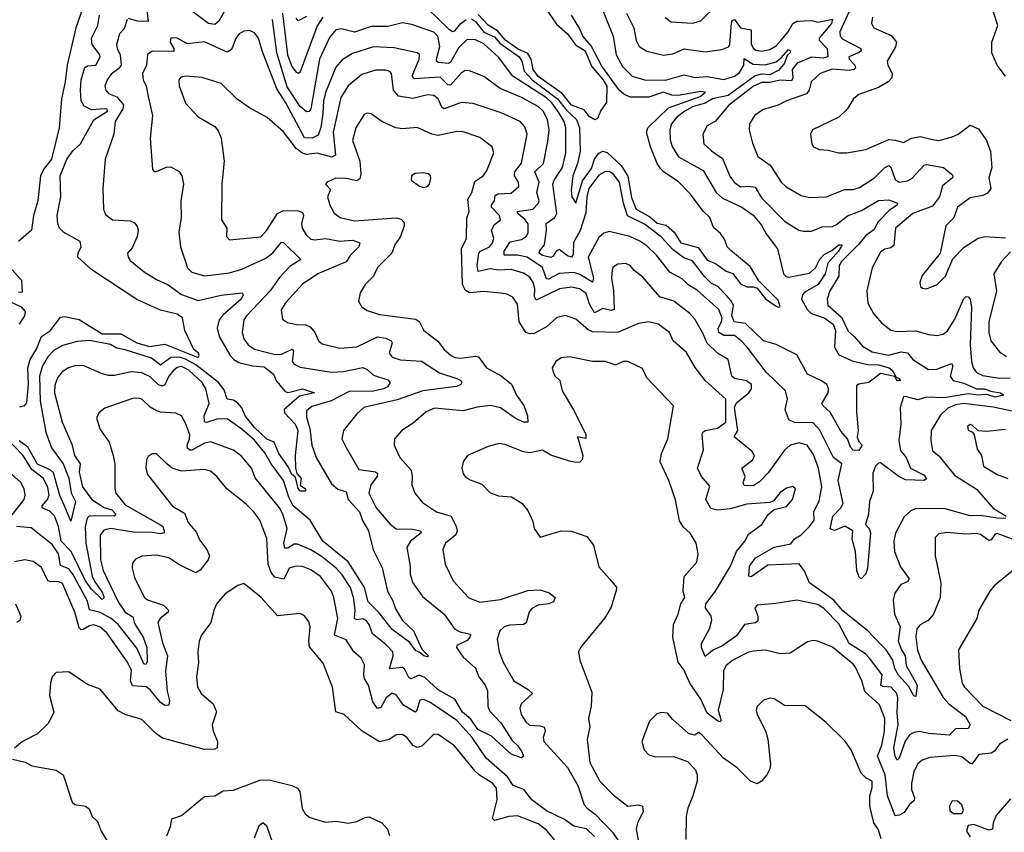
# Model space of a CAD drawing. Extents: x 1552033 to 1694788, y 811965 to 917215.
# Tile 335 of 632: x 1631450 to 1636169, y 881590 to 885483. Entities that reach past the tile are written whole.
import ezdxf

# ---------------------------------------------------------------- set-up
doc = ezdxf.new("R2010")
doc.units = 0

msp = doc.modelspace()

# ---------------------------------------------------------------- linework, layer by layer
at = {"layer": '0CON20XD'}
for points in [[(1631750.5, 885535), (1631719.1, 885445), (1631677, 885265), (1631668.5, 885185), (1631650.4, 885105), (1631640, 884965), (1631602.3, 884815), (1631564.1, 884765.9), (1631549.8, 884735), (1631537.1, 884615), (1631516.7, 884545), (1631506, 884475), (1631445, 884420)], [(1632056.8, 885555), (1632065, 885474), (1632015, 885476.8), (1631971.5, 885488.5)], [(1633405, 885537), (1633505, 885438.9), (1633525, 885427.5), (1633535, 885430.6), (1633564.6, 885465.4), (1633590.3, 885485)], [(1633969.3, 885539.3), (1634022.3, 885462.3), (1634074.9, 885415), (1634113.7, 885363.7), (1634160.3, 885335), (1634191, 885261), (1634245, 885197.3), (1634263.3, 885165), (1634262.7, 885087.3), (1634235, 885048.5), (1634219.9, 885010.1), (1634206.2, 885003.8), (1634179, 885019), (1634155, 885051.1), (1634095, 885073.2), (1634049.8, 885129.8), (1633935, 885211), (1633911.2, 885245), (1633901.7, 885295), (1633885, 885321.3), (1633835, 885344.3), (1633778.5, 885385), (1633739.5, 885429.5), (1633695, 885457.7), (1633647.8, 885507.8)], [(1634543.9, 885493.9), (1634572.6, 885472.6), (1634675, 885466.2), (1634715, 885478.2), (1634793.1, 885555)], [(1636175, 885212.5), (1636134.4, 885265), (1636108.9, 885325), (1636109.6, 885375), (1636138.2, 885455), (1636102.2, 885565)], [(1631448.6, 883628.6), (1631475.3, 883634.7), (1631485, 883647.5), (1631492.4, 883737.6), (1631489.8, 883815), (1631500.6, 883855), (1631530.6, 883905), (1631554.8, 883965), (1631597, 883995), (1631645, 884058.2), (1631665, 884061.9), (1631735, 884046.2), (1631845, 883977.8), (1631935, 883978.3), (1632012, 883935), (1632072.8, 883917.2), (1632145, 883928.4), (1632305, 883865.7), (1632310.9, 883875), (1632306.5, 883885), (1632285, 883902.5), (1632242, 883995), (1632230.6, 884055), (1632205, 884072.9), (1632125, 884092.1), (1632012.1, 884142.1), (1631795.4, 884285), (1631729.2, 884345), (1631730, 884365), (1631744, 884395), (1631740, 884420), (1631660.4, 884465), (1631641.4, 884485), (1631632.6, 884505), (1631629.4, 884545), (1631646.7, 884635), (1631644.7, 884735.3), (1631675.5, 884815), (1631704.8, 884855.2), (1631740.9, 884889.1), (1631805.7, 885004.3), (1631870.9, 885045), (1631868.8, 885055), (1631856.3, 885056.3), (1631795, 885051), (1631758.7, 885068.7), (1631744.7, 885095), (1631742.2, 885145), (1631745.5, 885195), (1631762, 885255), (1631775, 885262.5), (1631815, 885265.6), (1631836.3, 885305), (1631834.7, 885315), (1631798.1, 885365), (1631793.8, 885395), (1631824.7, 885455), (1631832.1, 885505)], [(1632435, 885530), (1632404.3, 885475.7), (1632385, 885460), (1632355, 885465.3), (1632275, 885524.1)], [(1632710.1, 885515), (1632733.2, 885315), (1632755, 885259.5), (1632775, 885231.4), (1632785, 885227.1), (1632795.3, 885234.7), (1632875, 885451.3), (1632903.7, 885495)], [(1632825, 885498.5), (1632785, 885477.5), (1632775, 885491.2)], [(1633615, 885486.8), (1633635, 885475.2), (1633675, 885423.5), (1633725, 885400.9), (1633751.2, 885371.2), (1633843, 885305), (1633856.1, 885285), (1633867.4, 885237.4), (1633905.3, 885195), (1634027.6, 885105), (1634070.6, 885050.6), (1634118, 885005), (1634133.5, 884965), (1634136.2, 884853.8), (1634123.6, 884795), (1634100.8, 884735), (1634093, 884667), (1634096.7, 884635), (1634115, 884603.8), (1634147.9, 884712.1), (1634189.9, 884770.1), (1634205.5, 884815), (1634225, 884844.1), (1634245, 884854.3), (1634265, 884846.4), (1634332.7, 884785), (1634364.1, 884734.1), (1634381.6, 884631.6), (1634404.1, 884575), (1634469.5, 884539.5), (1634505, 884508.8), (1634548.3, 884498.3), (1634586, 884465), (1634619.2, 884415), (1634701.2, 884391.2), (1634745, 884331.2), (1634785, 884316), (1634835, 884278.8), (1634867.8, 884267.8), (1634905, 884218), (1634935, 884203.3), (1634965, 884204.2), (1634985, 884197.1), (1635025, 884146.5), (1635075, 884110.6), (1635085, 884105.8), (1635095, 884110), (1635085, 884139.4), (1634992.7, 884232.7), (1634950.7, 884300.7), (1634858.3, 884378.3), (1634840, 884395), (1634828.6, 884428.6), (1634808.9, 884458.9), (1634775, 884487.5), (1634757.5, 884535), (1634725, 884565.7), (1634665, 884647.5), (1634605, 884708.1), (1634535, 884755.2), (1634520.9, 884770.9), (1634505.5, 884795), (1634473.3, 884875), (1634453.6, 884945), (1634459.7, 884965), (1634559.6, 885060.4), (1634710.5, 885115), (1634736.4, 885136.4), (1634715, 885138.9), (1634605, 885120.2), (1634575, 885122.2), (1634535, 885135.8), (1634465, 885113), (1634375, 885112.4), (1634345, 885126.2), (1634325, 885143.4), (1634240.1, 885260.1), (1634188.8, 885358.8), (1634148.5, 885405), (1634135, 885439.2), (1634094.7, 885505)], [(1634245, 885526.9), (1634293.6, 885405), (1634308.2, 885315), (1634338.7, 885258.7), (1634385, 885213.2), (1634445, 885195.9), (1634544.4, 885194.4), (1634635, 885220), (1634686.7, 885206.7), (1634745, 885212), (1634825, 885197), (1634875, 885213.5), (1634899.2, 885230.8), (1634919.6, 885265), (1634922.6, 885297.4), (1634965, 885271.1), (1635022.2, 885267.8), (1635075, 885282.3), (1635099.4, 885300.6), (1635135, 885341.4), (1635144, 885335), (1635142.9, 885325), (1635128.4, 885311.6), (1635115.1, 885274.9), (1635088.6, 885241.4), (1635045, 885219.8), (1635005, 885222.8), (1634975, 885214.7), (1634845, 885119.8), (1634770.3, 885105), (1634735, 885083.2), (1634675, 885066.6), (1634637.1, 885045), (1634598.4, 885015), (1634573.4, 884985), (1634566.5, 884955), (1634567.1, 884907.1), (1634576.6, 884876.6), (1634607, 884827), (1634725, 884760.4), (1634787.1, 884655), (1634818.2, 884628.2), (1634910.5, 884585), (1634965, 884547.6), (1635005, 884498.5), (1635027.9, 884457.9)], [(1634358.4, 885515), (1634392.9, 885445), (1634405, 885383.8), (1634419.2, 885355), (1634455, 885333.1), (1634535, 885312.9), (1634579.7, 885320.3), (1634635, 885343.8), (1634735, 885328.7), (1634815, 885340.8), (1634846.2, 885353.8), (1634853.5, 885365), (1634861.7, 885468.3), (1634865, 885480), (1634875, 885484), (1634905, 885444.1), (1634954.8, 885434.8), (1634955, 885368), (1634965, 885347.1), (1634977.7, 885337.7), (1635005, 885333), (1635045, 885340), (1635075, 885357.5), (1635098.6, 885385), (1635133.2, 885425), (1635155, 885464.7), (1635175, 885476.4), (1635245, 885479.4), (1635275, 885471), (1635345, 885486.2), (1635340, 885465), (1635281.3, 885395), (1635280.8, 885385), (1635319.2, 885345), (1635322.9, 885305), (1635301.2, 885298.8), (1635245, 885303.3), (1635176.2, 885275), (1635152.7, 885245), (1635155.2, 885204.8), (1635149.1, 885190.9), (1635095, 885194.1), (1635045, 885182.9), (1635006.9, 885183.1), (1634966, 885165), (1634847.7, 885072.3), (1634785, 884997.1), (1634744.4, 884975), (1634724.4, 884935), (1634729.1, 884889.1), (1634765.5, 884855), (1634818.2, 884818.2), (1634853.8, 884733.8), (1634874.5, 884705), (1634905, 884682.4), (1634944.7, 884685.2)], [(1635425, 885521.9), (1635379.8, 885425), (1635382.5, 885405), (1635395, 885390.7), (1635480.4, 885345), (1635482.3, 885335), (1635473.5, 885326.5), (1635423.9, 885305), (1635425.4, 885295), (1635452.5, 885265), (1635455, 885252.5), (1635448.2, 885245), (1635425, 885240.7), (1635344.3, 885245.7), (1635285.6, 885225), (1635243.7, 885186.3), (1635234.1, 885145), (1635221.5, 885128.5), (1635125, 885095.4), (1635085, 885073.9), (1635015, 885053.8), (1634973.4, 885026.6), (1634947.3, 884985), (1634946.4, 884956.4), (1634961.4, 884891.4), (1634987.4, 884827.4), (1635046.2, 884786.2), (1635073.9, 884745), (1635099.2, 884705), (1635123.1, 884683.1), (1635195, 884641.5), (1635235, 884630.8), (1635315, 884634.6), (1635405, 884669.5), (1635445, 884670.5), (1635475, 884678.7), (1635546, 884725), (1635595, 884774.1), (1635615, 884785.5), (1635625, 884777.1), (1635645, 884717.5), (1635665, 884704.7), (1635705, 884711.9), (1635725, 884721.8), (1635785, 884787.1), (1635795, 884790.4), (1635876.7, 884775), (1635914.5, 884744.5), (1635922.5, 884735), (1635920.6, 884725), (1635873.1, 884686.9), (1635857.8, 884635), (1635825, 884590.4), (1635730, 884555), (1635647.7, 884485), (1635638.5, 884401.5), (1635625, 884389.7), (1635596, 884384), (1635575, 884370), (1635535.5, 884295), (1635510.5, 884185), (1635514.4, 884125), (1635541.1, 884075), (1635580.9, 884030.9), (1635625.4, 883995.4), (1635655, 883989.2), (1635745, 883992.7), (1635805, 883974.5), (1635845, 883970.9), (1635875, 883976.5), (1635896.8, 883993.2), (1635931.7, 884048.3), (1635975, 884147.1), (1635985, 884156.9), (1635995, 884155.6), (1636005, 884143.8), (1636011.1, 884105), (1636005.2, 883925.2), (1636010.8, 883845), (1636019.1, 883815), (1636035, 883793.4), (1636065, 883778.1), (1636145, 883765.6), (1636197.1, 883767.1)], [(1635537.3, 885495), (1635532.2, 885465), (1635544, 885445), (1635627, 885407), (1635651.5, 885375), (1635647.2, 885352.8), (1635606.9, 885285), (1635610.6, 885265), (1635631.4, 885225), (1635630, 885205), (1635612.5, 885185), (1635565, 885157.9), (1635471.2, 885125), (1635446, 885105), (1635415.5, 885054.5), (1635375, 885017.1), (1635248.8, 884955), (1635240, 884935), (1635247, 884887), (1635253.9, 884873.9), (1635281.7, 884861.7), (1635325, 884858.8), (1635375, 884846), (1635414.2, 884845.8), (1635505, 884861.1), (1635615, 884908.7), (1635646.9, 884906.9), (1635685, 884894.4), (1635724.2, 884915.7), (1635765, 884923.8), (1635825, 884909.3), (1635855, 884904.6), (1635915, 884920), (1635947.1, 884935), (1636005, 884978.1), (1636045, 884960), (1636083.8, 884905), (1636101.7, 884851.7), (1636108.2, 884775), (1636094.5, 884725), (1636103.8, 884675), (1636088.1, 884651.9), (1636065, 884641.6), (1636005, 884630.3), (1635944, 884585), (1635926.2, 884533.8), (1635888, 884495), (1635861.2, 884365), (1635775, 884257.5), (1635763.8, 884225), (1635767.5, 884205), (1635776.4, 884196.4), (1635795, 884193.8), (1635846.7, 884215), (1635887.5, 884255), (1635921.8, 884338.2), (1635976.1, 884393.9), (1636043.1, 884436.9), (1636075, 884444.5), (1636175, 884438.1)], [(1631965, 885484), (1631950.2, 885439.8), (1631928.8, 885415), (1631914.1, 885365), (1631916.6, 885345), (1631931.7, 885315), (1631936.7, 885265), (1631925, 885248.9), (1631887.7, 885222.3), (1631868.8, 885195), (1631858.2, 885165), (1631862.7, 885145), (1631875, 885130), (1631915, 885114.2), (1631948.3, 885075), (1631943.8, 885056.2), (1631907.5, 884995), (1631901.8, 884935), (1631859.6, 884815), (1631848.9, 884675), (1631852.5, 884575), (1631860.8, 884550.8), (1631894.7, 884524.7), (1631979.6, 884519.6), (1632000, 884510), (1632012.9, 884492.9), (1632017.3, 884475), (1632013.5, 884445), (1631989.4, 884390.6), (1631967.5, 884365), (1631969.2, 884345), (1631980.2, 884330.2), (1632047.1, 884275), (1632105, 884238.2), (1632162.4, 884212.4), (1632225, 884166.6), (1632305, 884138.1), (1632415, 884163.6), (1632516.2, 884175), (1632521.1, 884165), (1632511.8, 884145), (1632422.9, 884067.1), (1632406.2, 884045), (1632395.9, 884005), (1632405.3, 883965), (1632458.8, 883875), (1632476.9, 883855), (1632500.8, 883840.8), (1632565, 883824.3), (1632620.9, 883820.9), (1632665.7, 883785.7), (1632681.2, 883751.2), (1632722.3, 883702.3), (1632735, 883696.8), (1632750.1, 883699.9), (1632805, 883715.2), (1632862.5, 883695), (1632791.1, 883678.9), (1632716.8, 883615), (1632719.9, 883599.9), (1632770, 883545), (1632783.8, 883515), (1632770.3, 883395), (1632771.1, 883335), (1632778.9, 883308.9), (1632798.8, 883285), (1632793.8, 883253.8), (1632820, 883235), (1632820, 883225), (1632795, 883224.6), (1632785, 883237.5), (1632771.5, 883291.5), (1632754.5, 883305), (1632739.1, 883339.1), (1632691.9, 883405), (1632669.5, 883459.5), (1632635, 883474), (1632575, 883528.8), (1632531.1, 883585), (1632513.9, 883623.9), (1632495.4, 883645.4), (1632475, 883660.2), (1632445, 883665.4), (1632430.7, 883710.7), (1632402.7, 883745), (1632295, 883829.3), (1632245, 883857.4), (1632216.3, 883866.3), (1632175, 883864.4), (1632125, 883828.4), (1632081.1, 883861.1), (1631955, 883902.2), (1631915, 883909.2), (1631885, 883926.4), (1631785, 883947.1), (1631725, 883940.9), (1631655, 883922.1), (1631615, 883899.6), (1631585, 883868.7), (1631558.7, 883825), (1631545.2, 883775), (1631549, 883655), (1631575, 883507.1), (1631602.7, 883432.7), (1631659.2, 883355), (1631685, 883286.7), (1631697.1, 883217.1), (1631717.3, 883175), (1631695, 883080), (1631662.6, 883157.4), (1631643, 883203), (1631612.6, 883312.6), (1631596.2, 883326.2), (1631535, 883353.6), (1631489.6, 883435), (1631447.7, 883465)], [(1635027.9, 884457.9), (1635081.8, 884385), (1635111.1, 884265), (1635122.6, 884252.6), (1635135, 884249.2), (1635235, 884268.5), (1635264.4, 884295), (1635284.5, 884335.5), (1635305, 884359), (1635341.9, 884378.1), (1635375, 884405.3), (1635392, 884405), (1635374.7, 884375), (1635322.6, 884317.4), (1635310, 884265), (1635276.4, 884215), (1635212.4, 884177.6), (1635201.2, 884165), (1635197, 884145), (1635224.3, 884095), (1635243.4, 884075), (1635305, 884055.6), (1635349, 884025), (1635358.9, 883995), (1635354.8, 883915), (1635375, 883877.3), (1635445, 883848), (1635515, 883830.7), (1635565, 883829.1), (1635616.1, 883816.1), (1635631.1, 883805), (1635650, 883770), (1635666, 883765), (1635669.2, 883755), (1635655, 883754.1), (1635650.3, 883760.3), (1635644.1, 883774.1), (1635575, 883787.5), (1635519.7, 883745), (1635472.3, 883737.7), (1635460.6, 883729.4), (1635459.8, 883605), (1635467.6, 883515), (1635463.1, 883485), (1635471.7, 883461.7), (1635487.1, 883445), (1635471.1, 883418.9), (1635445, 883421.5), (1635430.8, 883435), (1635416.9, 883475), (1635385, 883512), (1635333.6, 883603.6), (1635298.2, 883635), (1635294.7, 883645), (1635324.2, 883695), (1635325.8, 883715.8), (1635317.5, 883735), (1635292.9, 883752.8), (1635224.8, 883785), (1635175, 883878.1), (1635075, 883926.4), (1635014, 883945), (1634927.6, 884027.6), (1634873.9, 884035), (1634862.1, 884065), (1634870.1, 884115), (1634858.6, 884138.6), (1634835, 884163.9), (1634796.2, 884205), (1634765, 884219.9), (1634732.3, 884252.3), (1634675, 884328.7), (1634633.1, 884343.1), (1634581, 884381), (1634525, 884442.7), (1634445, 884503.7), (1634363, 884543), (1634343.4, 884605), (1634325.2, 884705), (1634295, 884745.3), (1634275, 884755.9), (1634255, 884753.8), (1634225, 884738.9), (1634177.1, 884675), (1634167.3, 884635), (1634162.6, 884557.4), (1634136.8, 884473.2), (1634104.7, 884415.3), (1634102.2, 884357.8), (1634095, 884345.4), (1634075, 884352), (1634035, 884381.8), (1634020.9, 884375), (1634005, 884349.1), (1633995.6, 884344.4), (1633955, 884353.1), (1633940, 884365), (1633940.4, 884375), (1633965.3, 884404.7), (1633975.2, 884475), (1633972.5, 884507.5), (1634014.7, 884535), (1634023.9, 884555), (1634005.6, 884695), (1634011, 884715), (1634051.3, 884775), (1634067.5, 884845), (1634067, 884965), (1634058.8, 884995), (1634034.9, 885035), (1634000.5, 885085), (1633975, 885108.4), (1633812.6, 885212.6), (1633745, 885304.6), (1633675, 885368.2), (1633635, 885386.4), (1633595, 885388.8), (1633555, 885350.5), (1633515, 885280.3), (1633505, 885273.1), (1633455, 885278.8), (1633447.5, 885285), (1633448, 885295), (1633463.8, 885355), (1633453.4, 885405), (1633435, 885423.6), (1633328.9, 885461.1), (1633285, 885468.4), (1633215, 885451), (1633135, 885450.2), (1633055, 885423.6), (1632991.1, 885438.9), (1632965, 885434.6), (1632935, 885398.9), (1632887.4, 885295), (1632845, 885056), (1632835, 885043.8), (1632825, 885042.7), (1632795, 885066.8), (1632732.1, 885162.1), (1632681.8, 885325), (1632661.4, 885485)], [(1634944.7, 884685.2), (1634975, 884681.2), (1635005, 884629.3), (1635115, 884518.8), (1635184.7, 884474.7), (1635205, 884469.6), (1635245, 884470.4), (1635295, 884491.2), (1635345, 884493.2), (1635365, 884502), (1635416.9, 884543.1), (1635485, 884569), (1635565, 884617.3), (1635615, 884621.1), (1635657.5, 884605), (1635655.6, 884595), (1635618.4, 884571.6), (1635564.4, 884515.6), (1635543.8, 884476.2), (1635505, 884449.1), (1635472.3, 884407.7), (1635389, 884325), (1635376.7, 884305), (1635375.8, 884255), (1635332.1, 884185), (1635320.4, 884145), (1635322.3, 884115), (1635388.9, 884058.9), (1635420.5, 883990.5), (1635449.6, 883965), (1635489.8, 883919.8), (1635535, 883892.3), (1635614.3, 883875.7), (1635675, 883892.2), (1635705, 883887.5), (1635730, 883855), (1635805, 883807.8), (1635845, 883808.8), (1635915.4, 883835.4), (1635921.8, 883825), (1635909, 883775), (1635923.7, 883755), (1635975, 883741.8), (1636035, 883714.8), (1636075, 883714.3), (1636103, 883703), (1636151.2, 883695), (1636166.5, 883685), (1636124.7, 883675.3), (1636085, 883688.2), (1636045.4, 883684.6), (1635995, 883691.3), (1635881, 883671), (1635795, 883674.9), (1635755, 883661.8), (1635695, 883678.6), (1635685, 883676.2), (1635670, 883625), (1635672.2, 883545), (1635662.7, 883465), (1635670.9, 883419.1), (1635698.8, 883385), (1635719.1, 883335), (1635785, 883301.1), (1635796.4, 883283.6), (1635785, 883274.8), (1635695, 883278.5), (1635664, 883294), (1635575, 883359.5), (1635565, 883359.2), (1635550.6, 883345), (1635538.5, 883311.5), (1635540, 883225), (1635522.4, 883175), (1635517.1, 883115), (1635504, 883065), (1635521.1, 883045), (1635527.1, 883025), (1635513.1, 882855), (1635505, 882828.8), (1635485, 882806.7), (1635475, 882810), (1635462.5, 882842.5), (1635454.8, 882935), (1635440.2, 882995), (1635442.2, 883035), (1635405, 883057.3), (1635355, 883036.5), (1635333.8, 883043.8), (1635346.7, 883105), (1635385.8, 883145), (1635396.2, 883165), (1635372.7, 883275), (1635389.7, 883355), (1635349.5, 883385), (1635285, 883516.2), (1635252.1, 883552.1), (1635163, 883553), (1635135.9, 883565.9), (1635118.9, 883615), (1635130.3, 883665), (1635120.3, 883705), (1635027, 883795), (1634936.7, 883915), (1634907, 883945), (1634875, 883969.8), (1634825, 883969.6), (1634800.6, 883985), (1634797.1, 884005), (1634813.3, 884035), (1634816, 884054), (1634800, 884095), (1634697, 884187), (1634653.7, 884213.7), (1634625, 884241.6), (1634565, 884273.8), (1634501.1, 884355), (1634455, 884400), (1634422.4, 884422.4), (1634374, 884444), (1634275, 884467.9), (1634249.9, 884460.1), (1634225, 884439.4), (1634174.4, 884345.6), (1634200.5, 884245), (1634195, 884226.2), (1634135, 884262.6), (1634105, 884271.8), (1634035, 884267.6), (1633985, 884240.6), (1633975, 884241.1), (1633955.7, 884295.7), (1633882.4, 884345), (1633835, 884355.8), (1633771.9, 884355), (1633771.3, 884375), (1633801.2, 884418.8), (1633855, 884430.7), (1633877.1, 884445), (1633887.6, 884462.4), (1633886.3, 884505), (1633872.7, 884525), (1633837.6, 884555), (1633834.5, 884565), (1633909.5, 884575), (1633936.3, 884605), (1633938.9, 884615), (1633928.9, 884655), (1633939.8, 884705), (1633918.9, 884755), (1633960, 884795), (1633980.8, 884899.2), (1633987.7, 884955), (1633979.8, 885005), (1633959.5, 885045), (1633935, 885068), (1633855, 885110.5), (1633753.4, 885153.4), (1633675, 885211.2), (1633605, 885238.9), (1633585, 885239.6), (1633565, 885227.5), (1633515, 885170), (1633502.1, 885172.1), (1633465, 885208.1), (1633339.7, 885199.7), (1633331.6, 885215), (1633365.3, 885295), (1633366.6, 885316.6), (1633354.7, 885324.7), (1633245, 885348.2), (1633145, 885353.1), (1633045, 885320.9), (1632995, 885291.5), (1632964.5, 885255.5), (1632915.2, 885135), (1632905.5, 885094.5), (1632903.5, 885033.5), (1632893.9, 884966.1), (1632879.9, 884930.1), (1632851.2, 884915), (1632815, 884917.6), (1632725.8, 885085), (1632681.7, 885151.7), (1632611.9, 885335), (1632595, 885395.7), (1632575, 885420.6), (1632551.8, 885431.8), (1632525, 885427.9), (1632501.5, 885415), (1632486.3, 885393.7), (1632465, 885340.6), (1632445, 885328.5), (1632335, 885376.6), (1632255, 885368.1), (1632205, 885395.4), (1632174.2, 885395.8), (1632171.1, 885375), (1632188.6, 885345), (1632189.2, 885330.8), (1632085, 885332.5), (1632063.2, 885316.8), (1632057.2, 885265), (1632038.7, 885225), (1632041.6, 885195), (1632055.8, 885165), (1632066.2, 885115), (1632086.2, 885025), (1632075.6, 884915), (1632086.1, 884766.1), (1632095, 884756.7), (1632106.4, 884756.4), (1632153.6, 884776.4), (1632175, 884778.1), (1632215, 884755.6), (1632227.3, 884735), (1632234.5, 884695), (1632221.8, 884615), (1632224.6, 884535), (1632212.5, 884465), (1632220, 884395), (1632255, 884294.3), (1632275, 884273.8), (1632335, 884256.3), (1632455, 884270.3), (1632515, 884288.8), (1632628.9, 884341.1), (1632663.4, 884366.6), (1632705, 884417.8), (1632715, 884415.6), (1632797.5, 884335), (1632745, 884301.5), (1632695, 884248), (1632650.8, 884185), (1632536.7, 884065), (1632524.7, 884045), (1632515.8, 883985), (1632524.8, 883954.8), (1632545, 883925.3), (1632575, 883904.7), (1632675, 883878.6), (1632705, 883881.6), (1632755.6, 883905.6), (1632762.4, 883895), (1632756.4, 883845), (1632765, 883832.5), (1632795, 883819.3), (1632945, 883794.8), (1633001.7, 883798.3), (1633095, 883817.3), (1633115, 883807.8), (1633145, 883780.6), (1633215, 883758.5), (1633225.6, 883745), (1633212.5, 883725), (1633192.9, 883715), (1633145, 883704.1), (1633028.7, 883701.3), (1632943.2, 883656.8), (1632849.4, 883630.6), (1632825, 883610), (1632825, 883578), (1632839.8, 883525), (1632850.6, 883445), (1632870.5, 883385), (1632945, 883259.2), (1632975, 883233.4), (1633015, 883221.9), (1633024.5, 883185), (1633079.3, 883125), (1633093.2, 883083.2), (1633121.3, 883035), (1633143.3, 882943.3), (1633187.6, 882857.6), (1633212.9, 882745), (1633238.5, 882698.5), (1633250.8, 882660.7), (1633285.3, 882605.3), (1633336.8, 882555), (1633377.7, 882467.7), (1633408.6, 882435), (1633405, 882430.8), (1633386.2, 882435), (1633365, 882453.8), (1633349.2, 882459.2), (1633319.7, 882499.7), (1633235, 882562), (1633172.1, 882642.1), (1633119.7, 882695), (1633102.6, 882762.6), (1633025, 882885.2), (1632903.3, 882985), (1632841.8, 883085), (1632760.8, 883155), (1632740, 883195), (1632715, 883275.9), (1632654.9, 883354.9), (1632625, 883408.2), (1632575, 883468.6), (1632515, 883521.9), (1632445, 883570.9), (1632395, 883569.8), (1632345, 883553.4), (1632336.4, 883556.4), (1632334, 883586), (1632357.9, 883645), (1632342.6, 883715), (1632324.3, 883745), (1632261.2, 883805), (1632225, 883822.3), (1632205, 883816.5), (1632185, 883801.2), (1632164.4, 883775), (1632145.9, 883734.1), (1632135, 883727.1), (1632115, 883734), (1632075, 883772), (1632035, 883791.8), (1631985, 883795.8), (1631905, 883778.1), (1631875, 883778.8), (1631845, 883786.2), (1631755, 883827.2), (1631715, 883824.7), (1631684.4, 883815), (1631653.8, 883796.2), (1631632, 883768), (1631618, 883732), (1631617.5, 883695), (1631653.4, 883555), (1631699.2, 883449.3), (1631713.1, 883395), (1631739.7, 883355), (1631734.4, 883315), (1631750.5, 883245), (1631795.8, 883185), (1631855, 883146.8), (1631891.8, 883135), (1631910.9, 883115), (1631902.5, 883105), (1631783.9, 883106.1), (1631772.9, 883095), (1631763.6, 883053.6), (1631767.8, 882975), (1631797.2, 882817.2), (1631809.5, 882789.5), (1631845, 882740.9), (1631854.4, 882715), (1631845, 882705.6), (1631795, 882755.2), (1631765, 882795.2), (1631696, 882935), (1631648.2, 882985), (1631635.6, 883055.6), (1631616.7, 883106.7), (1631595, 883128.6), (1631558.2, 883145), (1631557.3, 883155), (1631583.3, 883185), (1631591.6, 883205), (1631585, 883242.7), (1631564, 883285), (1631508.1, 883328.1), (1631465, 883396.3), (1631382.5, 883482.5)], [(1636176.2, 883093.8), (1636135, 883094.7), (1636055, 883107.5), (1636005, 883106.1), (1635885, 883139.5), (1635745, 883141.2), (1635720.4, 883129.6), (1635689.1, 883100.9), (1635647.5, 883022.5), (1635639.7, 882985), (1635642.5, 882935), (1635671.5, 882861.5), (1635713.1, 882805), (1635705, 882790), (1635673, 882777), (1635643.9, 882735), (1635636, 882704), (1635642.2, 882635), (1635668.9, 882575), (1635660.4, 882505), (1635675.2, 882465), (1635694.1, 882435), (1635698.5, 882388.5), (1635750.8, 882295), (1635745, 882240), (1635735, 882244.4), (1635709.4, 882289.4), (1635662.2, 882342.2), (1635644.6, 882375), (1635635.1, 882415.1), (1635602.9, 882465), (1635573.6, 882493.6), (1635515, 882555.8), (1635395, 882651.8), (1635351.9, 882701.9), (1635235.6, 882785), (1635211.4, 882841.4), (1635186.1, 882876.1), (1635035, 882869.3), (1634955, 882813.5), (1634945, 882817.5), (1634947.9, 882865), (1634976.7, 882905), (1635065, 882956), (1635145, 882972.5), (1635163.5, 882996.5), (1635194.6, 883015), (1635234.6, 883055), (1635256.9, 883085), (1635255.5, 883125), (1635281.2, 883178.8), (1635294.1, 883245), (1635278.8, 883335), (1635255, 883400), (1635224.4, 883445), (1635185, 883456.7), (1635142.2, 883445), (1635115, 883420.4), (1635037.3, 883312.7), (1634995, 883269.4), (1634965, 883250.7), (1634921.9, 883251.9), (1634917.9, 883265), (1634926, 883295), (1634910.9, 883335), (1634963.2, 883375), (1634971.6, 883395), (1634959.6, 883415), (1634874.6, 883485), (1634892.2, 883515), (1634875.2, 883625), (1634885, 883647.7), (1634943.8, 883695), (1634957.3, 883715), (1634957.2, 883735), (1634933.6, 883753.6), (1634876, 883765), (1634863.1, 883775), (1634846, 883855), (1634794.6, 883885), (1634744.2, 883934.2), (1634722.5, 883985), (1634685, 884048.5), (1634662.3, 884075), (1634585.6, 884135), (1634518.1, 884155), (1634435, 884251.9), (1634395, 884282.5), (1634376.2, 884306.2), (1634355.3, 884315.3), (1634317.3, 884312.7), (1634295, 884298), (1634289.2, 884285), (1634285.5, 884245), (1634295.6, 884185.6), (1634298.2, 884095), (1634285, 884090.8), (1634245, 884100), (1634205, 884079.7), (1634180.2, 884120.2), (1634165, 884170.8), (1634133.6, 884193.6), (1634095, 884201.3), (1634036.4, 884193.6), (1633925, 884140), (1633917.4, 884155), (1633918.2, 884195), (1633911.6, 884225), (1633895, 884249.1), (1633865, 884268.9), (1633805, 884286.8), (1633745, 884284), (1633705, 884289.4), (1633647.5, 884277.5), (1633642.4, 884305), (1633651.1, 884365), (1633659.1, 884375), (1633701.3, 884395), (1633716.1, 884415), (1633721.7, 884435), (1633711.1, 884475), (1633725, 884501.6), (1633754.5, 884525), (1633748.8, 884545), (1633710.8, 884585), (1633710.9, 884595), (1633725.7, 884615), (1633728.2, 884641.8), (1633741.6, 884648.4), (1633805, 884651.7), (1633842.5, 884685), (1633840.6, 884705), (1633821.7, 884735), (1633822.4, 884755), (1633855.4, 884795.4), (1633882.7, 884935), (1633870.1, 884970.1), (1633847.8, 884995), (1633757.8, 885037.7), (1633622.6, 885082.6), (1633565, 885085.9), (1633485, 885056.5), (1633472.9, 885065), (1633455, 885103.8), (1633435, 885120.9), (1633405, 885123.5), (1633334.2, 885105.8), (1633265, 885116.7), (1633240.8, 885145), (1633232.1, 885225), (1633224.2, 885235), (1633205, 885242.1), (1633155, 885241.9), (1633089.7, 885220.3), (1633025, 885166.9), (1632988.8, 885111.2), (1632953.1, 884945), (1632963.5, 884835), (1632945.8, 884824.3), (1632875, 884844.5), (1632825, 884838.3), (1632805, 884843.6), (1632776.2, 884865), (1632715, 884946.9), (1632635.3, 885015.3), (1632551.3, 885061.3), (1632492, 885102), (1632415, 885177.5), (1632325, 885205.8), (1632247.1, 885212.9), (1632221.7, 885208.3), (1632212.9, 885195), (1632214.2, 885165.8), (1632245, 885084), (1632305, 885018.8), (1632385, 884971.2), (1632401.2, 884951.2), (1632416, 884915), (1632429.5, 884805), (1632418.9, 884695)], [(1633975, 884011.5), (1633915, 883980.6), (1633895, 883978.2), (1633875.2, 883985.2), (1633843.6, 884035), (1633835, 884121.2), (1633814.1, 884154.1), (1633785, 884168.8), (1633753.9, 884173.9), (1633675, 884180.6), (1633605, 884175.2), (1633586.5, 884186.5), (1633571.5, 884215), (1633567.8, 884385), (1633590.7, 884435), (1633593.7, 884533.7), (1633603.8, 884565), (1633597.3, 884622.7), (1633616.5, 884655), (1633631.2, 884708.8), (1633673.1, 884736.9), (1633689.2, 884760.8), (1633722.5, 884845), (1633714.2, 884875), (1633655, 884919.1), (1633575, 884946.2), (1633545, 884948.2), (1633455, 884929.1), (1633425, 884934.6), (1633355, 884966.5), (1633285, 884960.5), (1633253.3, 884965), (1633185.8, 884995), (1633135, 885032.9), (1633115, 885035.7), (1633101.1, 885028.9), (1633061.1, 884965), (1633044.6, 884905), (1633080.4, 884805), (1633084.7, 884745.2), (1633079.6, 884720.4), (1633065, 884711.8), (1633015, 884722.5), (1632965.5, 884724.5), (1632923.3, 884705), (1632916.2, 884695), (1632940, 884670), (1632925.8, 884635), (1632935.6, 884595), (1632957.2, 884557.2), (1632986, 884535), (1633055, 884519.7), (1633253.6, 884533.6), (1633277.9, 884527.9), (1633292.5, 884512.5), (1633293.2, 884495), (1633274.8, 884445.2), (1633248.2, 884405), (1633233.2, 884365), (1633164.6, 884295.4), (1633145.6, 884255), (1633105, 884214.2), (1633081.4, 884175), (1633074.2, 884134.2), (1633088.8, 884108.8), (1633115, 884090.8), (1633175, 884070.4), (1633348.8, 884048.8), (1633366.1, 884036.1), (1633386.9, 883995), (1633453.5, 883943.5), (1633485, 883903.3), (1633517.5, 883875), (1633535.4, 883865.4), (1633562.1, 883862.1), (1633635, 883871.6), (1633648.4, 883868.4), (1633687.5, 883815), (1633757.8, 883777.8), (1633807.3, 883737.3), (1633830.5, 883685), (1633865.3, 883635.3), (1633883.6, 883585), (1633885.8, 883555), (1633865, 883555.4), (1633825, 883574.3), (1633755, 883623.1), (1633705.7, 883635.7), (1633642.5, 883627.5), (1633575, 883609.5), (1633437.4, 883622.6), (1633397.5, 883605), (1633335, 883550.6), (1633282, 883515), (1633245.8, 883475), (1633244.3, 883445), (1633271.1, 883385), (1633325.6, 883325), (1633331.5, 883295), (1633329.4, 883255), (1633344.4, 883215), (1633380, 883170), (1633447.1, 883125), (1633518.5, 883105), (1633541.8, 883055), (1633546.2, 883035), (1633540.8, 883015), (1633490.6, 882975), (1633478.6, 882945), (1633488.5, 882875), (1633527.1, 882795), (1633602.9, 882712.9), (1633655, 882692.1), (1633755, 882705.3), (1633885, 882748.3), (1633945, 882751.1), (1633987.4, 882737.4), (1634016.2, 882715), (1634008, 882695), (1633986.7, 882685), (1633935, 882677.5), (1633905, 882662.7), (1633891.2, 882645), (1633877.1, 882592.9), (1633864.7, 882585.3), (1633797.4, 882582.6), (1633771.4, 882575), (1633750.5, 882555), (1633738.5, 882515), (1633748.1, 882455), (1633767.8, 882405), (1633818.5, 882315), (1633887.1, 882275), (1633906.9, 882255), (1633853.1, 882205), (1633846.9, 882185), (1633853.3, 882155), (1633875, 882120), (1633893.5, 882103.5), (1633945, 882100.4), (1633963, 882093), (1633967.7, 882075), (1633958.7, 882045), (1633961.2, 882025), (1634075, 881900.8), (1634125, 881814.3), (1634155, 881722.3), (1634168.9, 881705), (1634207.6, 881677.6), (1634291, 881591), (1634367.2, 881477.2)], [(1633385, 884678.8), (1633405, 884683.8), (1633413.8, 884695), (1633420, 884725), (1633418.8, 884735), (1633407.5, 884745), (1633385, 884750), (1633345, 884746), (1633327.5, 884735), (1633326.7, 884715), (1633365.9, 884685.9), (1633385, 884678.8)], [(1632418.9, 884695), (1632417.8, 884525), (1632442.1, 884485), (1632441.4, 884445), (1632455, 884428), (1632605, 884442.9), (1632635, 884474.5), (1632684.8, 884555.2), (1632715, 884570), (1632785, 884567.4), (1632805, 884558.9), (1632809.4, 884545), (1632801.1, 884505), (1632803.4, 884485), (1632822.3, 884452.3), (1632845, 884432.2), (1632865, 884428.2), (1632915, 884435.7), (1632985, 884421.6), (1633046.7, 884426.8), (1633080, 884415), (1633075.5, 884395), (1633034.9, 884355.1), (1633015, 884323.8), (1632878.1, 884265), (1632805, 884216.2), (1632725, 884129.2), (1632702.9, 884092.9), (1632708.8, 884048.8), (1632733.3, 884033.3), (1632777.4, 884022.6), (1632821.9, 884021.9), (1632841.5, 884011.5), (1632864.6, 883985), (1632882.5, 883945), (1632900.3, 883930.2), (1632985, 883910.4), (1633065, 883915.8), (1633165, 883963.4), (1633205, 883957.9), (1633230.5, 883945), (1633234.6, 883935), (1633220, 883885), (1633235, 883866.2), (1633275, 883854.3), (1633375, 883847.5), (1633461.7, 883791.7), (1633544.7, 883764.7), (1633564, 883755), (1633569.2, 883745), (1633564, 883735), (1633543.5, 883726.5), (1633381.9, 883705), (1633258.6, 883661.4), (1633100, 883625), (1633065.5, 883595), (1633001.1, 883515), (1632994.5, 883475), (1633014, 883434), (1633075, 883328.9), (1633155, 883316.8), (1633165, 883309.2), (1633162.5, 883295), (1633132.5, 883255), (1633123.2, 883215), (1633158.5, 883145), (1633225, 883066.2), (1633255, 883044.7), (1633332.6, 883042.6), (1633371.2, 883035), (1633374.2, 883025), (1633323.4, 882985), (1633304.7, 882955), (1633321.1, 882865), (1633322.1, 882825), (1633333.7, 882785), (1633380.1, 882720.1), (1633484.6, 882635), (1633534.6, 882565), (1633559.9, 882549.9), (1633609.8, 882539.8), (1633607.7, 882525), (1633595, 882508.8), (1633544.6, 882485.4), (1633543.3, 882475), (1633575, 882428.9), (1633635, 882376.4), (1633650.9, 882335), (1633680.4, 882295), (1633691.5, 882268.5), (1633693.9, 882195), (1633702, 882172), (1633755.1, 882115.1), (1633810.2, 882030.2), (1633837.3, 882005), (1633857.1, 881975), (1633863.8, 881955), (1633855, 881946.2), (1633805, 881964), (1633711, 882051), (1633645, 882083.1), (1633612.5, 882132.5), (1633572.3, 882165), (1633535, 882228.6), (1633455, 882272.5), (1633392.3, 882332.3), (1633365, 882342.5), (1633325, 882325.4), (1633315, 882332.1), (1633293.8, 882373.8), (1633285, 882379.7), (1633222.7, 882372.7), (1633239.8, 882435), (1633238.1, 882455), (1633205, 882489.7), (1633140.7, 882540.7), (1633124.7, 882585), (1633111.1, 882605), (1633095, 882613.3), (1633065, 882607.4), (1633055, 882614.4), (1633057.9, 882655), (1633051, 882709), (1633035, 882762.3), (1632995, 882824.1), (1632967.5, 882855), (1632895, 882913.7), (1632845, 882944), (1632781.2, 882971.2), (1632765, 882970.3), (1632735, 882951), (1632721, 882951), (1632716, 882975), (1632732.4, 883045), (1632710.5, 883115), (1632694.7, 883145), (1632578.3, 883288.2), (1632560.8, 883335), (1632512.8, 883392.8), (1632475, 883420.9), (1632365, 883461.6), (1632335, 883453.7), (1632275, 883420.5), (1632265, 883421.6), (1632255, 883431.1), (1632252.7, 883445), (1632264.2, 883475), (1632264.7, 883495), (1632245, 883550.8), (1632225, 883585.7), (1632198.5, 883598.5), (1632125, 883602.5), (1632105, 883609.3), (1632075, 883626.2), (1632035.2, 883665.2), (1632019.3, 883670.7), (1631991.2, 883668.8), (1631858.3, 883621.7), (1631829.6, 883600.4), (1631818.5, 883575), (1631835, 883520), (1631879.2, 883459.2), (1631897.7, 883395), (1631905.3, 883355), (1631905.4, 883235), (1631910.4, 883215), (1631955, 883158.6), (1632122.5, 883065), (1632135.4, 883055), (1632142.9, 883035), (1632142.9, 883025), (1632125, 883020.3), (1632085, 883027), (1631995, 883028.4), (1631885, 883045.2), (1631853, 883037), (1631835.8, 883014.2), (1631837.7, 882895), (1631850.2, 882845), (1631922.8, 882695), (1631955, 882645.2), (1631992.3, 882622.3), (1632000.5, 882590.5), (1632042.1, 882525), (1632060, 882475), (1632060.8, 882405), (1632055, 882394.4), (1632045, 882397.5), (1632011.5, 882471.5), (1631921.9, 882585), (1631887.8, 882615), (1631835, 882643.8), (1631785, 882656.7), (1631775, 882697.5), (1631705, 882826.2), (1631685, 882851.8), (1631645, 882869.1), (1631636.2, 882925), (1631605, 882968.4), (1631505, 883049.5), (1631435, 883055.4)], [(1636198.6, 884371.4), (1636155, 884324.3), (1636117.8, 884265), (1636130.6, 884185), (1636093.9, 884035), (1636094.4, 883984.4), (1636104.2, 883944.2), (1636145, 883892.2), (1636179.5, 883869.5)], [(1631413.3, 884285), (1631459.1, 884235), (1631462.7, 884177.3), (1631445, 884176.2)], [(1631375, 884146.5), (1631456.9, 884106.9), (1631476.2, 884085), (1631472.5, 884065), (1631447.8, 884025)], [(1636220.8, 882989.2), (1636135, 883021.1), (1636123.4, 883016.6), (1636105, 882991.5), (1636095, 882987.5), (1636055, 883016.9), (1636035, 883022.3), (1635985, 883018.4), (1635892.9, 883027.1), (1635855, 883020), (1635837, 883003), (1635836.9, 882915), (1635864.5, 882785), (1635861.8, 882715), (1635829.5, 882635), (1635804.2, 882605), (1635765, 882584.3), (1635749.5, 882565), (1635744.1, 882525.9), (1635752.9, 882462.9), (1635770.6, 882415), (1635875.7, 882235.7), (1635905, 882203.5), (1635982.6, 882145), (1636005.2, 882105), (1635995, 882086.9), (1635934.9, 882085.1), (1635904.6, 882055.4), (1635805, 882063.3), (1635762.7, 882072.7), (1635735, 882067.4), (1635715, 882056.3), (1635693.7, 882026.3), (1635665, 881945.7), (1635655, 881936), (1635645, 881953.8), (1635638.8, 881995), (1635659.6, 882105), (1635655.2, 882164.8), (1635658.9, 882235), (1635653.9, 882255), (1635626, 882285), (1635585, 882288.4), (1635576.7, 882295), (1635583.7, 882345), (1635523, 882425), (1635502.9, 882445), (1635425.9, 882495), (1635375, 882588.4), (1635305, 882660), (1635275, 882682), (1635175, 882702.4), (1635074.5, 882685.5), (1634985, 882678.6), (1634973.1, 882665), (1634986.9, 882625), (1634987.5, 882602.5), (1634975.9, 882594.1), (1634924.1, 882585.9), (1634885, 882531), (1634815, 882482.6), (1634775.5, 882464.5), (1634735, 882432.5), (1634718.1, 882475), (1634718.2, 882495), (1634755.2, 882564.8), (1634766.7, 882606.7), (1634763.1, 882625), (1634736.4, 882665), (1634738.9, 882685), (1634785.2, 882744.8), (1634856.2, 882865), (1634884.8, 882935.2), (1634924.6, 882985), (1634942.2, 883017.8), (1635007.1, 883065), (1635037.8, 883112.2), (1635065, 883136.7), (1635125, 883151.2), (1635154, 883185), (1635168, 883235), (1635155, 883246.2), (1635125, 883239.2), (1635095, 883217.5), (1635061.9, 883178.1), (1635045, 883170), (1634935, 883162.1), (1634855, 883140.4), (1634795, 883133.3), (1634761.9, 883141.9), (1634737.7, 883185), (1634757.7, 883247.7), (1634717.5, 883295), (1634698.2, 883335), (1634727.9, 883422.1), (1634720, 883495), (1634723.6, 883506.4), (1634735, 883514.5), (1634795, 883526.4), (1634834.1, 883555), (1634834.7, 883664.7), (1634734.3, 883754.3), (1634687.4, 883817.4), (1634645, 883889.4), (1634582.2, 883945), (1634564.4, 883985), (1634510, 884025), (1634464.5, 884035.5), (1634415, 884027.8), (1634315, 883984.6), (1634195, 883988.2), (1634175, 883996.7), (1634115, 884048.5), (1634065, 884065.6), (1634025, 884056.9), (1633975, 884011.5)], [(1636185, 882036.8), (1636145, 882012.2), (1636121.3, 881978.7), (1636105, 881969.7), (1636046.7, 881963.3), (1636015, 881918.1), (1636005, 881920), (1635965, 881952), (1635932.1, 881957.9), (1635811.4, 881948.6), (1635775, 881935.6), (1635755, 881917.5), (1635735, 881882), (1635723.2, 881823.2), (1635723.8, 881795), (1635738.4, 881755), (1635737.2, 881742.7), (1635715, 881723.8), (1635688, 881685), (1635665, 881672), (1635645, 881669.3), (1635608.8, 881765), (1635597.5, 881865), (1635560.9, 881955), (1635581.8, 882008.2), (1635594.6, 882075), (1635596.4, 882135), (1635570.1, 882200.1), (1635500, 882265), (1635485.2, 882315.2), (1635455, 882381.2), (1635445, 882395.7), (1635345, 882476.9), (1635275, 882505.6), (1635255, 882508.6), (1635225, 882502.5), (1635142.2, 882447.8), (1635095, 882445.4), (1635025, 882462.9), (1634965, 882458.2), (1634938.8, 882451.2), (1634867.1, 882415), (1634835, 882388.5), (1634823.2, 882365), (1634820.6, 882275), (1634796.8, 882175), (1634811.2, 882125), (1634805, 882120), (1634795, 882124.4), (1634745, 882160.6), (1634715, 882227.9), (1634662.1, 882305), (1634635, 882367.5), (1634605.7, 882405.7), (1634579.6, 882525), (1634583.4, 882585), (1634606.3, 882635), (1634617.9, 882685), (1634637.5, 882715), (1634630.4, 882745), (1634633.8, 882815), (1634695.4, 882884.6), (1634701.1, 882925), (1634691.9, 882975), (1634662.8, 883022.8), (1634631.5, 883051.5), (1634612.2, 883082.2), (1634592.3, 883182.3), (1634561.5, 883275), (1634520, 883365), (1634525.6, 883405), (1634555.6, 883475), (1634584.1, 883634.1), (1634455, 883767.1), (1634435, 883812.9), (1634365, 883845.5), (1634342.5, 883845), (1634305, 883828.6), (1634257.5, 883845), (1634195, 883846.4), (1634085, 883868.5), (1634045, 883862.9), (1634018.8, 883845), (1634002, 883815), (1634006.2, 883795), (1634015.9, 883775.9), (1634038, 883755), (1634049.2, 883705), (1634104.1, 883614.1), (1634163, 883497), (1634162.5, 883477.5), (1634123.8, 883485), (1634149.2, 883395), (1634146, 883375), (1634135, 883364), (1634115, 883361.4), (1634085, 883367.8), (1633995, 883397.1), (1633955, 883420.6), (1633895, 883408.8), (1633865, 883412.9), (1633775, 883448.1), (1633747.3, 883452.7), (1633695, 883438.6), (1633596.2, 883395), (1633575.8, 883365), (1633569.2, 883335), (1633575, 883307.5), (1633585, 883294), (1633608.3, 883278.3), (1633665, 883258.8), (1633705, 883216.2), (1633745, 883202), (1633807, 883197), (1633857, 883167), (1633885, 883132.5), (1633908.8, 883078.8), (1633916.2, 883045), (1633943.8, 883003.8), (1634045, 883034), (1634095, 883032.5), (1634167.3, 883007.3), (1634199.2, 882965), (1634225, 882862.5), (1634276, 882805), (1634310, 882765), (1634310.8, 882755), (1634285, 882668.8), (1634255, 882617.5), (1634138, 882475), (1634128.8, 882455), (1634133.8, 882415), (1634191.7, 882261.7), (1634188.9, 882195), (1634176.5, 882135), (1634183.1, 882095), (1634170, 882035), (1634182.6, 881925), (1634230, 881835), (1634295, 881770), (1634365, 881715.8), (1634415, 881721.5), (1634435.3, 881715.3), (1634437.5, 881687.5), (1634410.8, 881635), (1634403.9, 881605), (1634416.8, 881535)], [(1636215, 883606.9), (1636115, 883627.3), (1635975, 883644.2), (1635935, 883637.7), (1635898.3, 883621.7), (1635862.1, 883587.9), (1635818.9, 883515), (1635815.9, 883465), (1635825, 883417.1), (1635855, 883394.3), (1635930.7, 883300.7), (1636035, 883233.8), (1636115, 883143.2), (1636177.9, 883105)], [(1636175, 883519.6), (1636085, 883510.6), (1636043.8, 883513.8), (1636015, 883541.2), (1636005, 883543.3), (1635992, 883535), (1635995, 883517.5), (1636016.4, 883506.4), (1636023.9, 883493.9), (1636039.2, 883425), (1636058.6, 883395), (1636069.4, 883345), (1636135, 883304.5), (1636185, 883284.4)], [(1634205, 881569.3), (1634166.2, 881606.1), (1634105, 881620), (1634060.7, 881650.7), (1633975, 881692.1), (1633904.6, 881745), (1633865.6, 881795.6), (1633815, 881813.5), (1633788.5, 881855), (1633684.9, 881944.9), (1633618.8, 882045), (1633545, 882125.2), (1633415, 882213.9), (1633385, 882226.2), (1633366.9, 882223.1), (1633354.1, 882175.9), (1633345, 882166.4), (1633289.7, 882199.7), (1633255, 882248.9), (1633235, 882256.4), (1633206, 882235), (1633181.4, 882188.6), (1633165, 882182.5), (1633142.4, 882215), (1633122, 882295), (1633103.3, 882325), (1633099.7, 882345), (1633103.1, 882393.1), (1633086.4, 882425), (1633052.2, 882455), (1633015, 882511.8), (1632959.3, 882535), (1632975.3, 882615), (1632956, 882715), (1632943.8, 882745), (1632891.5, 882815), (1632845, 882847.6), (1632805, 882862.9), (1632775.8, 882865.8), (1632742.3, 882855), (1632716.5, 882803.5), (1632672.4, 882812.4), (1632655.2, 882835), (1632640.8, 882875), (1632635, 882998), (1632600.7, 883085), (1632571.5, 883125), (1632535, 883161.5), (1632442.9, 883235), (1632395.3, 883295.3), (1632365, 883320), (1632335, 883328.9), (1632225, 883320.5), (1632181.2, 883335), (1632155.8, 883355), (1632105, 883403.8), (1632085, 883403.8), (1632065, 883391.2), (1632057.5, 883375), (1632054.3, 883335), (1632063.1, 883305), (1632183.1, 883153.1), (1632239.3, 883119.3), (1632258.2, 883075), (1632297, 883027), (1632312, 882992), (1632347.3, 882945), (1632359.1, 882915), (1632352.9, 882895), (1632315, 882845.6), (1632295, 882832.9), (1632212.4, 882872.4), (1632165, 882905.4), (1632105, 882917.3), (1632035, 882913.8), (1632005, 882898.9), (1631990.7, 882879.3), (1631988.5, 882855), (1632000.5, 882810.5), (1632046.7, 882716.7), (1632063.2, 882703.2), (1632138.8, 882678.8), (1632163.8, 882655), (1632161.1, 882645), (1632123.8, 882615), (1632111.6, 882595), (1632135, 882498), (1632158, 882435), (1632148.5, 882361.5), (1632156.6, 882266.6), (1632168.2, 882221.8), (1632165, 882198.8), (1632145, 882197.8), (1632125, 882211.8), (1632075, 882273.3), (1632056.8, 882286.8), (1631991.2, 882291.2), (1631980.8, 882315), (1631985.2, 882365), (1631967.4, 882405), (1631867.8, 882545), (1631835, 882572.1), (1631805, 882583.8), (1631785, 882579.5), (1631755, 882561.2), (1631745, 882560.6), (1631735, 882570.4), (1631714.8, 882644.8), (1631655, 882781.5), (1631635, 882792.2), (1631599.7, 882789.7), (1631584.6, 882794.6), (1631555, 882859.4), (1631515, 882888.2), (1631475, 882895.4), (1631424.7, 882885.3)], [(1631408.6, 883105), (1631471.2, 883185), (1631476.2, 883205), (1631471.1, 883235), (1631455, 883265.7), (1631379.3, 883335)], [(1636223.8, 882856.2), (1636119.8, 882770.2), (1636098.6, 882745), (1636046.2, 882653.8), (1636036.5, 882615), (1635948.6, 882465), (1635954.4, 882375), (1635967.1, 882305), (1635977.9, 882285), (1636065, 882194.6), (1636200.6, 882125)], [(1634022.9, 881542.9), (1633975, 881600.7), (1633935, 881631), (1633835, 881668.7), (1633795, 881665.3), (1633725, 881646.8), (1633715.4, 881655.4), (1633739, 881745), (1633735, 881801.1), (1633716.4, 881825), (1633653, 881863), (1633633.3, 881883.3), (1633534.2, 882005), (1633455, 882058.5), (1633435, 882060), (1633376.6, 882003.4), (1633355, 881996.2), (1633335, 882006.4), (1633305, 882044.2), (1633285, 882058.6), (1633255, 882057.1), (1633220, 882035), (1633175, 882023.3), (1633091.4, 882075), (1633005, 882153.8), (1632965, 882167.5), (1632949.5, 882285), (1632905, 882400), (1632839.1, 882479.1), (1632835.4, 882505), (1632842.5, 882575), (1632835, 882598), (1632815, 882627.5), (1632795, 882638.6), (1632685, 882627.5), (1632607.1, 882715), (1632525, 882782.5), (1632495, 882772.5), (1632435, 882731.9), (1632395, 882686.2), (1632380, 882655), (1632366.9, 882595), (1632321.4, 882535), (1632310, 882505), (1632304.6, 882455.4), (1632307.6, 882402.4), (1632297.5, 882335), (1632302.5, 882285), (1632319.4, 882255), (1632376.5, 882205), (1632393.2, 882166.8), (1632371.9, 882105), (1632377.1, 882075), (1632398, 882025), (1632396.7, 881995), (1632385, 881988.8), (1632335, 881986.9), (1632135, 882041.5), (1632103.3, 882063.3), (1632035, 882130), (1631955, 882154.6), (1631921.5, 882171.5), (1631835, 882275.8), (1631775, 882298.6), (1631685, 882358.6), (1631624.3, 882355.7), (1631606.2, 882335), (1631597.5, 882305), (1631593.6, 882245), (1631613.3, 882165), (1631587.6, 882112.4), (1631535, 882061.4), (1631463.3, 882025), (1631425, 881992.5)], [(1631430.4, 882685), (1631455.5, 882625), (1631451.4, 882605), (1631436.2, 882595)], [(1635579.3, 881559.3), (1635565, 881602), (1635544, 881636), (1635524, 881715), (1635523.8, 881765), (1635535.9, 881804.1), (1635535.8, 881835), (1635505, 881851.1), (1635482.7, 881872.7), (1635435, 881985.4), (1635405, 882028.9), (1635315, 882115.8), (1635215, 882196.2), (1635115, 882198), (1635065, 882228.8), (1635045, 882232), (1635015, 882223.8), (1634985, 882192.5), (1634978.8, 882175), (1634984, 882155), (1635025, 882076.7), (1635035, 882036.7), (1635047.8, 881915), (1635045.6, 881894.4), (1635031.2, 881865), (1635004.6, 881835), (1634985, 881822.6), (1634952.7, 881835), (1634888.3, 881898.3), (1634823.5, 881945), (1634721.2, 882055), (1634705, 882067.5), (1634683.8, 882056.2), (1634655, 882062.9), (1634580, 882130), (1634555, 882161.4), (1634525, 882164), (1634502.7, 882157.3), (1634467.9, 882122.1), (1634431.4, 882025), (1634443.1, 881985), (1634465, 881960.6), (1634495, 881951.9), (1634585, 881952.9), (1634649.7, 881929.7), (1634689.1, 881889.1), (1634696.9, 881865), (1634696.9, 881835), (1634676.7, 881765), (1634651.4, 881705), (1634644.3, 881665.7), (1634641.9, 881555)], [(1631415, 881940.8), (1631475.7, 881925.7), (1631508.8, 881908.8), (1631625, 881887.1), (1631658.1, 881865), (1631700.8, 881735), (1631715, 881723.1), (1631765, 881715.7), (1631783, 881703), (1631797.5, 881665), (1631822.2, 881642.2), (1631840, 881595), (1631876.9, 881535)], [(1632155, 881572.5), (1632172.4, 881617.6), (1632180, 881655), (1632225, 881670.8), (1632335, 881761.9), (1632385, 881764.5), (1632425, 881788.6), (1632475, 881791.9), (1632600.9, 881839.1), (1632645, 881840.9), (1632753.6, 881813.6), (1632780.9, 881800.9), (1632792.5, 881785), (1632803.4, 881703.4), (1632817.9, 881677.9), (1632841.3, 881661.3), (1632915, 881638.1), (1632965, 881643.1), (1633023.6, 881633.6), (1633065, 881641.8), (1633105, 881661.1), (1633125, 881664.1), (1633185, 881635.4), (1633212.9, 881605), (1633222.5, 881575)], [(1635965, 881680), (1635972.9, 881695), (1635965, 881721.4), (1635945, 881738.6), (1635919.2, 881740.8), (1635905.8, 881715), (1635908, 881695), (1635925, 881680.8), (1635965, 881680)], [(1636199.1, 881750.9), (1636130.2, 881669.8), (1636115.7, 881635), (1636112.5, 881605), (1636095, 881600), (1636023, 881627), (1635995, 881622.5), (1635988, 881595), (1636005, 881568.8)], [(1632575, 881564.3), (1632598.1, 881621.9), (1632615, 881637.5), (1632632.2, 881622.2), (1632663.3, 881535)]]:
    msp.add_lwpolyline(points, dxfattribs=at)

doc.saveas('drawing.dxf')
